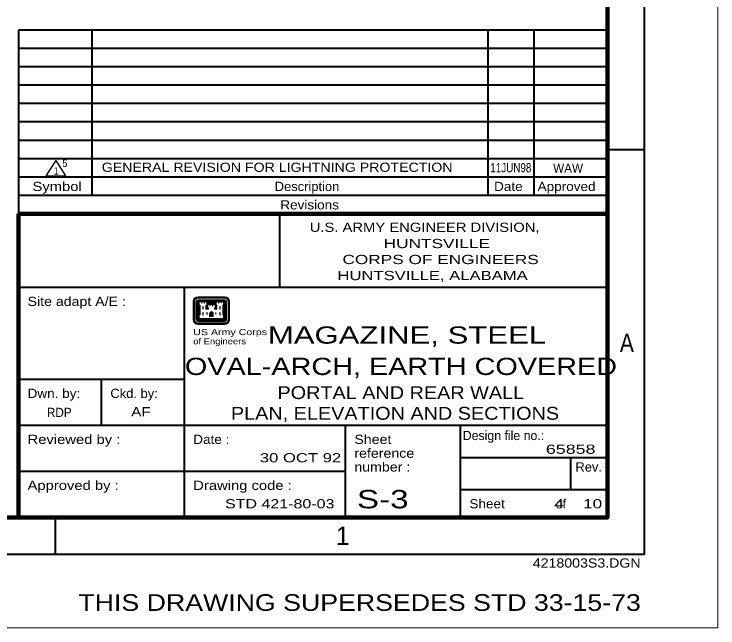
# Model space of a CAD drawing. Extents: x -28.1 to 13.9, y -16.1 to 13.9.
# Drawn here: x 4.3 to 13.86, y -16.13 to -7.79 of the extents above; entities that cross this region are included whole.
import ezdxf
from ezdxf.enums import TextEntityAlignment as Align

# ---------------------------------------------------------------- set-up
doc = ezdxf.new("R2010")
doc.units = 0
doc.header["$LTSCALE"] = 0.05
doc.layers.add('1', color=7, linetype='Continuous', lineweight=13)
doc.layers.add('2', color=7, linetype='Continuous', lineweight=13)

msp = doc.modelspace()

# ---------------------------------------------------------------- linework, layer by layer
at = {"layer": '1', "lineweight": 40}
for p, q in [((4.35696, -8.00231), (4.35696, -10.50231)), ((12.35696, -8.00231), (4.35696, -8.00231)), ((5.35696, -8.00231), (5.35696, -10.25231)), ((10.73196, -8.00231), (10.73196, -10.25231)), ((11.35696, -8.00231), (11.35696, -10.25231)), ((12.35696, -8.25231), (4.35696, -8.25231)), ((12.35696, -8.50231), (4.35696, -8.50231)), ((12.35696, -8.75231), (4.35696, -8.75231)), ((12.35696, -9.00231), (4.35696, -9.00231)), ((12.35696, -9.25231), (4.35696, -9.25231)), ((12.35696, -9.50231), (4.35696, -9.50231)), ((12.35696, -9.62731), (12.85696, -9.62731)), ((12.35696, -9.75231), (4.35696, -9.75231)), ((12.35696, -10.00231), (4.35696, -10.00231)), ((12.35696, -10.25231), (4.35696, -10.25231)), ((7.90496, -10.50231), (7.90496, -11.50231)), ((12.35696, -11.50231), (4.35696, -11.50231)), ((6.60696, -11.50231), (6.60696, -14.62731)), ((6.60696, -12.75231), (4.35696, -12.75231)), ((5.48196, -12.75231), (5.48196, -13.37731)), ((12.35696, -13.37731), (4.35696, -13.37731)), ((8.79496, -13.37731), (8.79496, -14.62731)), ((10.35696, -13.37731), (10.35696, -14.62731)), ((12.35696, -13.81531), (10.35696, -13.81531)), ((11.85696, -13.81531), (11.85696, -14.25231)), ((8.79496, -14.00231), (4.35696, -14.00231)), ((12.35696, -14.25231), (10.35696, -14.25231)), ((4.85696, -14.62731), (4.85696, -15.12731))]:
    msp.add_line(p, q, dxfattribs=at)
at = {"layer": '1', "lineweight": 25}
for p, q in [((4.73677, -9.98608), (4.86977, -9.77708)), ((5.00277, -9.98608), (4.86977, -9.77708)), ((4.73677, -9.98608), (5.00277, -9.98608))]:
    msp.add_line(p, q, dxfattribs=at)
at = {"layer": '1', "lineweight": 90}
for p, q in [((4.35696, -10.50231), (4.35696, -14.62731)), ((12.35696, -10.50231), (4.35696, -10.50231))]:
    msp.add_line(p, q, dxfattribs=at)
at = {"layer": '1'}
for p, q in [((7.16096, -11.62731), (6.79696, -11.62731)), ((7.16096, -11.63131), (6.79696, -11.63131)), ((7.16096, -11.63631), (6.79696, -11.63631)), ((7.16096, -11.64131), (6.79696, -11.64131)), ((7.16096, -11.64731), (6.79696, -11.64731)), ((6.73196, -11.69231), (6.73196, -11.93831)), ((6.73596, -11.69231), (6.73596, -11.93831)), ((6.74196, -11.69231), (6.74196, -11.93831)), ((6.74696, -11.69231), (6.74696, -11.93831)), ((6.75196, -11.69231), (6.75196, -11.93831)), ((6.77296, -11.69231), (6.77296, -11.93831)), ((6.77796, -11.69231), (6.77796, -11.93831)), ((6.78296, -11.69231), (6.78296, -11.93831)), ((6.78796, -11.69231), (6.78796, -11.93831)), ((6.79296, -11.69231), (6.79296, -11.93831)), ((7.16096, -11.66731), (6.79696, -11.66731)), ((7.16096, -11.67331), (6.79696, -11.67331)), ((7.16096, -11.67831), (6.79696, -11.67831)), ((7.16096, -11.68331), (6.79696, -11.68331)), ((7.16096, -11.68831), (6.79696, -11.68831)), ((6.79896, -11.69231), (6.79896, -11.93631)), ((6.80396, -11.69231), (6.80396, -11.93131)), ((6.80796, -11.74431), (6.80796, -11.87031)), ((6.81296, -11.74931), (6.81296, -11.86431)), ((6.92296, -11.69331), (7.03496, -11.69331)), ((6.92296, -11.69831), (7.03496, -11.69831)), ((6.92296, -11.70331), (7.03496, -11.70331)), ((6.92296, -11.70931), (7.03496, -11.70931)), ((6.92296, -11.71431), (7.03496, -11.71431)), ((6.92296, -11.71931), (7.03496, -11.71931)), ((6.92296, -11.72431), (7.03496, -11.72431)), ((7.14496, -11.74931), (7.14496, -11.86431)), ((7.14996, -11.74431), (7.14996, -11.86931)), ((7.15396, -11.69231), (7.15396, -11.93131)), ((7.15896, -11.69231), (7.15896, -11.93631)), ((7.16396, -11.69231), (7.16396, -11.93831)), ((7.16996, -11.69231), (7.16996, -11.93831)), ((7.17496, -11.69231), (7.17496, -11.93831)), ((7.17996, -11.69231), (7.17996, -11.93831)), ((7.18496, -11.69231), (7.18496, -11.93831)), ((7.20596, -11.69231), (7.20596, -11.93831)), ((7.21096, -11.69231), (7.21096, -11.93831)), ((7.21696, -11.69231), (7.21696, -11.93831)), ((7.22196, -11.69231), (7.22196, -11.93831)), ((7.22496, -11.69231), (7.22496, -11.93831)), ((7.16096, -11.94131), (6.79696, -11.94131)), ((7.16096, -11.94631), (6.79696, -11.94631)), ((7.15896, -11.93631), (6.79896, -11.93631)), ((7.15396, -11.93131), (6.80396, -11.93131)), ((6.95496, -11.89531), (6.95496, -11.85531)), ((6.95496, -11.89531), (7.00296, -11.89531)), ((6.95996, -11.89531), (6.95996, -11.85531)), ((6.96496, -11.89531), (6.96496, -11.85531)), ((6.96996, -11.89531), (6.96996, -11.85531)), ((6.97596, -11.89531), (6.97596, -11.85531)), ((6.98196, -11.89531), (6.98196, -11.85531)), ((6.98696, -11.89531), (6.98696, -11.85531)), ((6.99296, -11.89531), (6.99296, -11.85531)), ((6.99796, -11.89531), (6.99796, -11.85531)), ((7.00296, -11.89531), (7.00296, -11.85531)), ((7.16096, -11.95231), (6.79696, -11.95231)), ((7.16096, -11.95731), (6.79696, -11.95731)), ((7.16096, -11.96231), (6.79696, -11.96231)), ((7.16096, -11.98331), (6.79696, -11.98331)), ((7.16096, -11.98831), (6.79696, -11.98831)), ((7.16096, -11.99331), (6.79696, -11.99331)), ((7.16096, -11.99931), (6.79696, -11.99931)), ((7.16096, -12.00231), (6.79696, -12.00231)), ((13.85696, -16.12731), (-28.14304, -16.12731))]:
    msp.add_line(p, q, dxfattribs=at)
for points in [[(-28.14304, 13.87269), (13.85696, 13.87269), (13.85696, -16.12731)], [(6.91696, -11.74931), (6.91396, -11.75231), (6.91396, -11.78631), (6.92496, -11.78631), (6.91796, -11.77831), (6.91796, -11.74831)], [(7.04096, -11.74931), (7.04396, -11.75231), (7.04396, -11.78631), (7.03296, -11.78631), (7.03996, -11.77831), (7.03996, -11.74831)]]:
    msp.add_lwpolyline(points, dxfattribs=at)
at = {"layer": '1', "lineweight": 40}
msp.add_lwpolyline([(-27.14304, -15.12731), (-27.14304, 12.87269), (12.85696, 12.87269), (12.85696, -15.12731)], close=True, dxfattribs=at)
at = {"layer": '1', "lineweight": 90}
msp.add_lwpolyline([(-25.64304, 12.37269), (12.35696, 12.37269), (12.35696, -14.62731), (-25.64304, -14.62731)], close=True, dxfattribs=at)
at = {"layer": '1'}
for points in [[(6.80796, -11.69231), (6.80796, -11.73931), (6.81796, -11.74931), (6.81796, -11.86431), (6.80796, -11.87531), (6.80796, -11.92731), (7.14996, -11.92731), (7.14996, -11.87531), (7.13896, -11.86431), (7.13896, -11.74931), (7.14996, -11.73931), (7.14996, -11.69231), (7.10496, -11.69231), (7.06996, -11.69231), (7.03796, -11.69231), (7.03796, -11.73931), (7.04896, -11.74931), (7.04896, -11.79131), (7.02396, -11.79131), (7.02396, -11.78731), (7.03496, -11.77631), (7.03496, -11.72931), (6.98996, -11.72931), (6.95496, -11.72931), (6.92296, -11.72931), (6.92296, -11.77631), (6.93396, -11.78731), (6.93396, -11.79131), (6.90896, -11.79131), (6.90896, -11.74931), (6.91996, -11.73931), (6.91996, -11.69231), (6.87396, -11.69231), (6.83996, -11.69231)], [(6.81296, -11.69731), (6.81296, -11.73731), (6.82396, -11.74731), (6.82396, -11.86631), (6.81296, -11.87731), (6.81296, -11.92231), (7.14496, -11.92231), (7.14496, -11.87731), (7.13396, -11.86631), (7.13396, -11.74731), (7.14496, -11.73731), (7.14496, -11.69731), (7.11296, -11.69731), (7.11296, -11.71631), (7.10996, -11.71631), (7.10996, -11.69731), (7.07796, -11.69731), (7.07796, -11.71631), (7.07496, -11.71631), (7.07496, -11.69731), (7.04296, -11.69731), (7.04296, -11.73731), (7.05396, -11.74731), (7.05396, -11.79631), (7.01896, -11.79631), (7.01896, -11.78531), (7.02996, -11.77431), (7.02996, -11.73431), (6.99796, -11.73431), (6.99796, -11.75331), (6.99496, -11.75331), (6.99496, -11.73431), (6.96296, -11.73431), (6.96296, -11.75331), (6.95996, -11.75331), (6.95996, -11.73431), (6.92796, -11.73431), (6.92796, -11.77431), (6.93896, -11.78531), (6.93896, -11.79631), (6.90396, -11.79631), (6.90396, -11.74731), (6.91496, -11.73731), (6.91496, -11.69731), (6.88296, -11.69731), (6.88296, -11.71631), (6.87996, -11.71631), (6.87996, -11.69731), (6.84796, -11.69731), (6.84796, -11.71631), (6.84496, -11.71631), (6.84496, -11.69731)], [(6.86196, -11.76131), (6.86196, -11.79631), (6.86496, -11.79631), (6.86496, -11.76131)], [(6.86196, -11.84131), (6.86196, -11.87631), (6.86496, -11.87631), (6.86496, -11.84131)], [(6.91696, -11.84131), (6.91696, -11.86631), (6.91996, -11.86631), (6.91996, -11.84131)], [(7.04096, -11.84131), (7.04096, -11.86631), (7.03796, -11.86631), (7.03796, -11.84131)], [(7.09596, -11.76131), (7.09596, -11.79631), (7.09196, -11.79631), (7.09196, -11.76131)], [(7.09596, -11.84131), (7.09596, -11.87631), (7.09196, -11.87631), (7.09196, -11.84131)]]:
    msp.add_lwpolyline(points, close=True, dxfattribs=at)
for centre, radius, start, end in [((6.79673, -11.69185), 0.06429, 89.99998, 179.99997), ((6.79673, -11.69185), 0.06057, 89.99998, 179.99997), ((6.79673, -11.69185), 0.05536, 89.99998, 179.99997), ((6.79673, -11.69185), 0.05015, 89.99998, 179.99997), ((6.79673, -11.69185), 0.04494, 89.99998, 179.99997), ((7.16101, -11.69185), 0.06429, 359.99998, 89.99998), ((7.16101, -11.69185), 0.06057, 0.00002, 90.00002), ((7.16101, -11.69185), 0.05536, 0.00003, 90.00002), ((7.16101, -11.69185), 0.05015, 0.00002, 90.00002), ((7.16101, -11.69185), 0.04494, 0.00002, 90.00002), ((6.79673, -11.69185), 0.02411, 89.99998, 179.99997), ((6.79673, -11.69185), 0.0189, 89.99998, 179.99997), ((6.79673, -11.69185), 0.01369, 89.99998, 179.99997), ((6.79673, -11.69185), 0.00848, 89.99998, 179.99997), ((6.79673, -11.69185), 0.00327, 89.99998, 179.99997), ((7.16101, -11.69185), 0.02411, 359.99998, 89.99998), ((7.16101, -11.69185), 0.0189, 359.99998, 89.99998), ((7.16101, -11.69185), 0.01369, 359.99998, 89.99998), ((7.16101, -11.69185), 0.00848, 359.99998, 89.99998), ((7.16101, -11.69185), 0.00327, 359.99998, 89.99998), ((6.98785, -11.85789), 0.03332, 105.66805, 176.05748), ((6.98785, -11.85789), 0.02811, 103.46979, 176.05748), ((6.98785, -11.85789), 0.0229, 103.46979, 176.05748), ((6.98785, -11.85789), 0.0177, 103.46979, 176.05748), ((6.9699, -11.85789), 0.01249, 3.94252, 76.53021), ((6.9699, -11.85789), 0.0177, 3.94252, 76.53021), ((6.9699, -11.85789), 0.0229, 3.94252, 76.53021), ((6.98785, -11.85789), 0.01249, 103.46979, 176.05748), ((6.9699, -11.85789), 0.02811, 3.94252, 76.53021), ((6.9699, -11.85789), 0.03332, 3.94252, 74.39486), ((6.79673, -11.93827), 0.06429, 180.00003, 270.00003), ((6.79673, -11.93827), 0.06057, 179.99998, 269.99997), ((6.79673, -11.93827), 0.05536, 179.99998, 269.99997), ((6.79673, -11.93827), 0.05015, 179.99998, 269.99997), ((6.79673, -11.93827), 0.04494, 179.99998, 269.99997), ((6.79673, -11.93827), 0.02411, 180.00003, 270.00003), ((6.79673, -11.93827), 0.0189, 180.00003, 270.00003), ((6.79673, -11.93827), 0.01369, 180.00003, 270.00003), ((6.79673, -11.93827), 0.00848, 180.00003, 270.00003), ((6.79673, -11.93827), 0.00327, 180.00003, 270.00003), ((7.16101, -11.93827), 0.06429, 270.00003, 0.00003), ((7.16101, -11.93827), 0.02411, 270.00003, 0.00003), ((7.16101, -11.93827), 0.0189, 270.00003, 0.00003), ((7.16101, -11.93827), 0.01369, 270.00003, 0.00003), ((7.16101, -11.93827), 0.00848, 270.00003, 0.00003), ((7.16101, -11.93827), 0.00327, 270.00003, 0.00003), ((7.16101, -11.93827), 0.04494, 270.00002, 0.00002), ((7.16101, -11.93827), 0.05015, 270.00002, 0.00002), ((7.16101, -11.93827), 0.05536, 270.00002, 0.00002), ((7.16101, -11.93827), 0.06057, 270.00002, 0.00002)]:
    msp.add_arc(centre, radius, start, end, dxfattribs=at)

# ---------------------------------------------------------------- texts
for s, height, width, p in [('5', 0.1, 0.9, (4.9891, -9.86408)), ('1', 0.1, 0.9, (4.8701, -9.96708)), ('Symbol', 0.125, 1.2, (4.88359, -10.19031)), ('Description', 0.125, 1.05, (8.2769, -10.19031)), ('Date', 0.125, 1.1, (11.01142, -10.19031)), ('Approved', 0.125, 1.1, (11.80179, -10.19031)), ('Revisions', 0.125, 1.1, (8.31277, -10.44031)), ('   U.S. ARMY ENGINEER DIVISION,   ', 0.125, 1.2, (9.8737, -10.74531)), ('           HUNTSVILLE             ', 0.125, 1.4, (10.10498, -10.96631)), ('       CORPS OF ENGINEERS         ', 0.125, 1.4, (10.15607, -11.18331)), ('      HUNTSVILLE, ALABAMA         ', 0.125, 1.35, (10.07596, -11.40131)), ('A', 0.25, 0.85, (12.62077, -12.37731)), ('PORTAL AND REAR WALL', 0.175, 1.15, (9.55029, -13.01731)), ('PLAN, ELEVATION AND SECTIONS', 0.175, 1.15, (9.47162, -13.29831)), ('THIS DRAWING SUPERSEDES STD 33-15-73', 0.226, 1.2, (8.99127, -15.89531))]:
    msp.add_text(s, height=height, dxfattribs=dict(at, width=width)).set_placement(p, align=Align.CENTER)
for s, height, width, p in [('GENERAL REVISION FOR LIGHTNING PROTECTION', 0.125, 1.15, (5.48979, -9.92975)), ('Site adapt A/E :', 0.125, 1.15, (4.48196, -11.75231)), ('US Army Corps', 0.083, 1.3, (6.73196, -12.14831)), ('of Engineers', 0.083, 1.15, (6.73196, -12.27331)), ('Dwn. by:', 0.125, 1.1, (4.48196, -13.00231)), ('Ckd. by:', 0.125, 1.05, (5.60696, -13.00231)), ('Reviewed by :', 0.125, 1.2, (4.48196, -13.62731)), ('Date :', 0.125, 1.1, (6.73196, -13.62731)), ('Sheet', 0.125, 1.15, (8.91996, -13.62731)), ('reference', 0.125, 1.15, (8.91996, -13.81531)), ('number :', 0.125, 1.15, (8.91996, -14.00231)), ('Rev.', 0.125, 1.05, (11.92196, -14.00231)), ('Approved by :', 0.125, 1.2, (4.48196, -14.25231)), ('Drawing code :', 0.125, 1.2, (6.73196, -14.25231)), ('Sheet     ', 0.125, 1.1, (10.48196, -14.50231)), ('4218003S3.DGN', 0.125, 1.15, (11.34296, -15.30731))]:
    msp.add_text(s, height=height, dxfattribs=dict(at, width=width)).set_placement(p)
for s, width, p in [('11JUN98', 0.8, (11.3237, -9.93668)), ('WAW', 0.95, (12.02509, -9.94295))]:
    msp.add_text(s, height=0.125, dxfattribs=dict(at, width=width)).set_placement(p, align=Align.RIGHT)
msp.add_text('Design file no.:', height=0.125, dxfattribs=at).set_placement((10.39196, -13.57431))
msp.add_text('of', height=0.125, dxfattribs=at).set_placement((11.79455, -14.50231), align=Align.RIGHT)
msp.add_text('1', height=0.2503, dxfattribs=at).set_placement((8.76096, -15.00031), align=Align.CENTER)
at = {"layer": '2'}
for s, height, width, p in [('       MAGAZINE, STEEL       ', 0.234, 1.35, (9.63468, -12.26431)), ('  OVAL-ARCH, EARTH COVERED   ', 0.234, 1.25, (9.60702, -12.69031)), ('RDP', 0.125, 0.95, (4.91294, -13.26131)), ('AF ', 0.125, 1.25, (6.05087, -13.25231))]:
    msp.add_text(s, height=height, dxfattribs=dict(at, width=width)).set_placement(p, align=Align.CENTER)
for s, width, p in [('         65858', 1.45, (12.19426, -13.76131)), ('30 OCT 92', 1.35, (8.74057, -13.87731)), ('STD 421-80-03', 1.3, (8.64908, -14.50231)), ('  4    10', 1.4, (12.28516, -14.50231))]:
    msp.add_text(s, height=0.125, dxfattribs=dict(at, width=width)).set_placement(p, align=Align.RIGHT)
at = {"layer": '2', "width": 1.35}
msp.add_text(' S-3  ', height=0.25, dxfattribs=at).set_placement((8.82896, -14.50231))

doc.saveas('drawing.dxf')
